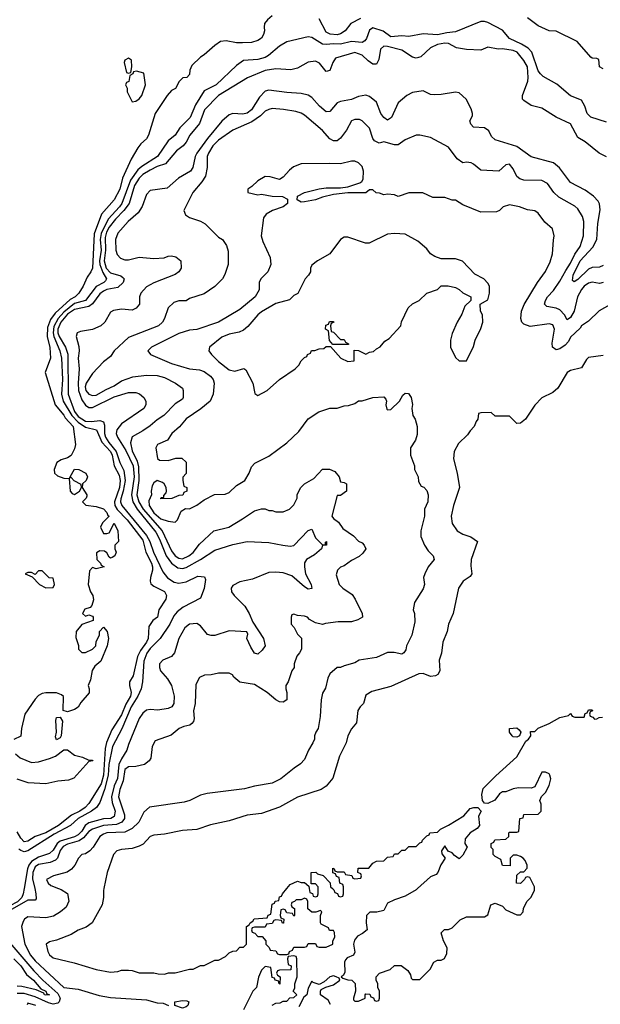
# Model space of a CAD drawing. Header units: inches. Extents: x 2348352 to 2479776, y 460422 to 613655.
# Tile 339 of 590: x 2420664 to 2423895, y 529356 to 534832. Entities that reach past the tile are written whole.
import ezdxf

# ---------------------------------------------------------------- set-up
doc = ezdxf.new("R2010")
doc.units = ezdxf.units.IN
doc.header["$MEASUREMENT"] = 0
doc.layers.add('C4522', color=7, linetype='Continuous')
doc.layers.add('C4523', color=7, linetype='Continuous')

msp = doc.modelspace()

# ---------------------------------------------------------------- linework, layer by layer
at = {"layer": 'C4522', "color": 4}
for points, elevation in [([(2420688.6, 530000), (2420683.2, 529970), (2420676.3, 529950), (2420652.9, 529927.1), (2420610, 529903.8), (2420570, 529889.1), (2420530, 529889.7), (2420518, 529898), (2420470, 529954), (2420450, 529968.7), (2420390, 529942), (2420310, 529962), (2420290, 529962), (2420259.4, 529940.6), (2420230.2, 529929.8), (2420161.1, 529938.9), (2420150, 529935.3), (2420131.3, 529910), (2420110, 529894), (2420048.4, 529868.4), (2420000, 529868.1)], 64), ([(2420747.8, 530000), (2420754.9, 529970), (2420756.3, 529943.7), (2420750, 529935.3), (2420710, 529934.7), (2420597, 529870)], 68), ([(2420880, 530000), (2420894.4, 529994.4), (2420930, 529972), (2420938, 529930), (2420923.6, 529896.4), (2420892, 529870), (2420852.7, 529847.3), (2420810, 529838), (2420710, 529842), (2420690.9, 529829.1), (2420683.5, 529816.5), (2420674.8, 529790), (2420693, 529690), (2420724.4, 529630), (2420750, 529598), (2420910, 529450.8), (2420990, 529441), (2421105.8, 529405.8), (2421170, 529393.4), (2421370, 529381.6), (2421430, 529364.9), (2421462, 529362), (2421492, 529350)], 72), ([(2421133, 530000), (2421131, 529990), (2421131, 529950), (2421122.8, 529910), (2421067.3, 529810), (2421034.2, 529785.8), (2420990.5, 529769.5), (2420950, 529745.2), (2420870, 529714), (2420830, 529704), (2420811.3, 529690), (2420820.7, 529650), (2420830, 529631.3), (2420850, 529614.8), (2420967.5, 529587.5), (2421090.7, 529550.7), (2421170, 529534.8), (2421210, 529538.8), (2421230, 529546), (2421270, 529546), (2421290, 529544.7), (2421330, 529531.3), (2421410, 529531.3), (2421434.6, 529525.4), (2421470, 529524.7), (2421491.6, 529531.6), (2421530, 529532), (2421610, 529552), (2421630, 529552), (2421670, 529572), (2421690, 529572), (2421750, 529602), (2421770, 529602), (2421810, 529622), (2421830, 529642), (2421850, 529652), (2421870, 529654), (2421890, 529674), (2421910, 529674), (2421926, 529690), (2421926, 529790), (2421942, 529798), (2421946, 529810), (2421962, 529818), (2421968.4, 529831.6), (2422042, 529838), (2422047.3, 529852.7), (2422062, 529858), (2422070, 529914), (2422082, 529918), (2422086, 529930), (2422106, 529934), (2422110, 529954), (2422122, 529958), (2422126, 529970), (2422151.4, 530000)], 76), ([(2422275.6, 530000), (2422278, 529978), (2422292.7, 529972.7), (2422298, 529958), (2422310, 529954), (2422322, 529958), (2422326, 529970), (2422326, 530000)], 76), ([(2422404.8, 530000), (2422412.7, 529992.7), (2422418, 529978), (2422432.7, 529972.7), (2422438, 529958), (2422450, 529954), (2422462, 529958), (2422466, 529970), (2422466, 530000)], 76), ([(2422878.5, 530000), (2422870, 529992.3), (2422810, 529957.2), (2422750, 529938), (2422710, 529918), (2422690, 529878), (2422650.9, 529869.1), (2422612, 529868), (2422594, 529850), (2422592, 529810), (2422598, 529770), (2422572, 529750), (2422544, 529736), (2422526.4, 529713.6), (2422521, 529690), (2422530, 529646), (2422522, 529630), (2422486, 529614), (2422476.9, 529603.1), (2422471.3, 529590), (2422472.7, 529532.7), (2422463.6, 529516.4), (2422454, 529510), (2422462, 529502), (2422490, 529492), (2422511.6, 529491.6), (2422531.6, 529471.6), (2422532, 529430), (2422522, 529390), (2422522, 529382), (2422530, 529374), (2422550, 529374), (2422586, 529390), (2422586, 529410), (2422590, 529414), (2422612.7, 529412.7), (2422618, 529398), (2422632.7, 529392.7), (2422638, 529378), (2422650, 529374), (2422662, 529378), (2422666, 529390), (2422666, 529430), (2422658, 529450), (2422658, 529470), (2422648, 529490), (2422648, 529510), (2422666, 529530), (2422726, 529550), (2422750, 529572), (2422787.3, 529572.7), (2422823.6, 529543.6), (2422839.6, 529519.6), (2422842, 529502), (2422850, 529494), (2422890, 529494), (2422948.4, 529551.6), (2422969.2, 529590.8), (2422990, 529602), (2423010, 529602), (2423028.4, 529611.6), (2423040.4, 529639.6), (2423042, 529670), (2423022, 529710), (2423010, 529754), (2423028.4, 529771.6), (2423050, 529772), (2423070, 529782), (2423114.6, 529825.4), (2423150, 529842), (2423250, 529842), (2423270, 529854), (2423286, 529910), (2423310, 529918), (2423350, 529902), (2423370, 529882), (2423430, 529854), (2423450, 529854), (2423466, 529870), (2423468.4, 529891.6), (2423488, 529930), (2423508, 529950), (2423528, 529990), (2423528, 530000)], 76), ([(2420610, 529698.4), (2420743, 529543), (2420793.8, 529490), (2420877, 529417), (2420890.2, 529390), (2420884.9, 529370), (2420877.1, 529362.9), (2420850, 529357.8), (2420824.4, 529364.4), (2420750, 529398.7), (2420690, 529417.3), (2420650, 529416.5)], 68), ([(2420632.7, 529610), (2420670, 529570.4), (2420702.8, 529522.8), (2420742, 529490), (2420783, 529443), (2420810, 529430.3), (2420815.5, 529415.5), (2420830, 529409.5), (2420810, 529407.2), (2420802.7, 529410), (2420798.9, 529418.9), (2420756.2, 529436.2), (2420676.2, 529456.2), (2420650, 529457)], 64), ([(2422070, 529351.3), (2422090, 529362.8), (2422114.6, 529365.4), (2422130, 529374), (2422150, 529374), (2422167.3, 529392.7), (2422190, 529394), (2422206, 529410), (2422186, 529430), (2422194.6, 529445.4), (2422195.3, 529470), (2422208, 529510), (2422206, 529610), (2422202, 529622), (2422190, 529626), (2422158, 529622), (2422154, 529610), (2422158, 529578), (2422174, 529570), (2422172.7, 529547.3), (2422110, 529546), (2422098, 529542), (2422094, 529530), (2422098, 529518), (2422114, 529510), (2422112, 529468), (2422106, 529474), (2422106, 529486), (2422086, 529490), (2422082, 529502), (2422070, 529506), (2422062, 529562), (2422030, 529566), (2422010, 529546), (2421992.7, 529507.3), (2421982, 529450), (2421962, 529430), (2421910, 529326)], 76), ([(2422394.6, 529354.6), (2422380.4, 529380.4), (2422338, 529410), (2422338, 529430), (2422342, 529438), (2422368, 529452), (2422410, 529464.7), (2422446, 529490), (2422442, 529502), (2422426, 529510), (2422410, 529514), (2422390, 529508.7), (2422358.8, 529481.2), (2422330, 529466), (2422298, 529478), (2422290, 529486), (2422270, 529446), (2422262, 529410), (2422244.7, 529395.3), (2422216.9, 529343.1)], 76), ([(2420754, 529350), (2420710, 529362), (2420706, 529354)], 72)]:
    msp.add_lwpolyline(points, dxfattribs=dict(at, elevation=elevation))
for points, elevation in [([(2422250, 529946), (2422230, 529938), (2422202, 529938), (2422192.7, 529927.3), (2422178, 529922), (2422174, 529910), (2422178, 529898), (2422194, 529890), (2422194, 529850), (2422190, 529846), (2422182, 529862), (2422150, 529866), (2422142, 529882), (2422130, 529886), (2422118, 529882), (2422114, 529850), (2422118, 529838), (2422134, 529830), (2422132.7, 529807.3), (2422127.3, 529807.3), (2422122, 529822), (2422090, 529826), (2422078, 529822), (2422070, 529806), (2422038, 529802), (2422030, 529786), (2421970, 529786), (2421958, 529782), (2421954, 529770), (2421958, 529758), (2421972.7, 529752.7), (2421990, 529734), (2422012.7, 529732.7), (2422034, 529710), (2422034, 529690), (2422052.7, 529672.7), (2422058, 529658), (2422090, 529654), (2422098, 529638), (2422110, 529634), (2422150, 529634), (2422162, 529638), (2422166, 529650), (2422182, 529658), (2422190, 529674), (2422250, 529674), (2422262, 529678), (2422270, 529694), (2422310, 529694), (2422318, 529678), (2422330, 529674), (2422370, 529674), (2422406, 529690), (2422406, 529710), (2422418, 529730), (2422416.4, 529756.4), (2422410, 529766), (2422387.3, 529767.3), (2422382, 529782), (2422342, 529802), (2422338, 529810), (2422338, 529850), (2422346, 529870), (2422338, 529878), (2422312, 529868), (2422290, 529868), (2422268, 529888), (2422267.3, 529927.3), (2422262, 529942)], 76), ([(2421570, 529335.1), (2421528, 529350), (2421528, 529370), (2421570, 529378), (2421595.3, 529375.3), (2421606, 529370), (2421600.7, 529350), (2421590, 529342)], 72)]:
    msp.add_lwpolyline(points, close=True, dxfattribs=dict(at, elevation=elevation))
at = {"layer": 'C4523', "color": 4}
for points, elevation in [([(2422070, 534852.7), (2422042.8, 534830), (2422026.8, 534810), (2422024, 534790), (2422027.3, 534770), (2422020.7, 534750), (2422010.4, 534729.6), (2421990, 534716), (2421954.4, 534705.6), (2421903.3, 534703.3), (2421870, 534702.7), (2421813.2, 534713.2), (2421782, 534710), (2421750, 534688.7), (2421690, 534635.3), (2421670, 534624), (2421622.8, 534577.2), (2421611.3, 534550), (2421610, 534526), (2421594, 534510), (2421572, 534508), (2421551.3, 534488.7), (2421531.6, 534448.4), (2421510, 534438), (2421484.7, 534410), (2421418, 534310), (2421381, 534190), (2421370, 534169), (2421338.8, 534141.2), (2421321.4, 534118.6), (2421284.9, 534055.1), (2421237.4, 533950), (2421222.3, 533890), (2421190.3, 533830), (2421119.5, 533750), (2421079.3, 533640.7), (2421070.4, 533449.6), (2421061, 533430), (2421039.3, 533400.7), (2421018, 533350), (2420994, 533310), (2420972.7, 533290), (2420944.4, 533275.6), (2420861.3, 533198.7), (2420836.2, 533163.8), (2420819.7, 533120.3), (2420816.5, 533070), (2420832.1, 533007.9), (2420835.5, 532950), (2420806, 532870), (2420862.4, 532690), (2420910, 532632.7), (2420917.5, 532617.5), (2420962, 532570), (2420974.8, 532470), (2420970, 532446), (2420951.1, 532408.9), (2420930, 532395.3), (2420895.3, 532384.7), (2420870.8, 532369.2), (2420856, 532330), (2420858, 532310), (2420874.8, 532294.8), (2420910, 532282.8), (2420939.6, 532279.6), (2420944.7, 532210), (2420956.9, 532196.9), (2420970, 532191.3), (2420998, 532210), (2421008, 532230), (2421007.3, 532247.3), (2420968, 532268), (2420950, 532286), (2420942, 532282), (2420946, 532290), (2420970, 532332), (2420994, 532330), (2421032, 532310), (2421042, 532290), (2421034, 532270), (2421014, 532250), (2421012, 532230), (2421038, 532190), (2421038, 532182), (2421034, 532170), (2421014, 532150), (2421032.7, 532132.7), (2421090, 532124.7), (2421130, 532111.3), (2421150, 532091), (2421155.3, 532075.3), (2421162, 532070), (2421125.4, 532034.6), (2421114, 532010), (2421130, 531974), (2421150, 531974), (2421162, 531978), (2421190, 532032), (2421211.3, 531988.7), (2421214, 531930), (2421194, 531910), (2421194, 531890), (2421202, 531870), (2421194, 531850), (2421179.6, 531840.4), (2421170, 531838), (2421162, 531842), (2421150, 531866), (2421136.4, 531876.4), (2421110, 531878), (2421092.7, 531867.3), (2421094, 531830), (2421114, 531810), (2421118, 531798), (2421134, 531790), (2421090, 531778), (2421070, 531786), (2421052.7, 531767.3), (2421046, 531690), (2421058, 531650), (2421071, 531630), (2421075.3, 531604.7), (2421065.4, 531574.6), (2421056.9, 531563.1), (2421026, 531554), (2421014, 531530), (2421030, 531514), (2421050, 531522), (2421070, 531514), (2421074, 531510), (2421074, 531490), (2421011.1, 531468.9), (2420978, 531430), (2420976.9, 531396.9), (2420990.9, 531350.9), (2420991.3, 531331.3), (2421010, 531312), (2421030, 531312), (2421070, 531332), (2421088, 531350), (2421090, 531374), (2421108, 531410), (2421108, 531430), (2421130, 531454), (2421151.3, 531430), (2421158, 531390), (2421151.3, 531350), (2421115.3, 531264.7), (2421082.8, 531237.2), (2421067.5, 531212.5), (2421058.8, 531161.2), (2421044.7, 531130), (2421051.3, 531110), (2421050.7, 531089.3), (2421004.5, 531035.5), (2420990, 531008), (2420970, 530995.3), (2420930, 530982), (2420906, 530990), (2420908.4, 531068.4), (2420898, 531078), (2420870, 531088.7), (2420810, 531089), (2420790, 531085.2), (2420770, 531073.2), (2420750, 531054), (2420693, 530970), (2420674.8, 530890), (2420670, 530848), (2420631.6, 530828.4)], 48), ([(2423930, 534262), (2423842, 534290), (2423822.7, 534310), (2423809.4, 534350), (2423790, 534384), (2423730, 534409), (2423652.5, 534472.5), (2423576.5, 534516.5), (2423562, 534530), (2423550, 534548), (2423514.7, 534650), (2423493.5, 534673.5), (2423456.3, 534696.3), (2423390, 534727.3), (2423350, 534772.7), (2423270, 534815.1), (2423250, 534822), (2423230, 534821.6), (2423090, 534763.1), (2423041.6, 534758.4), (2422990, 534747.1), (2422910, 534752), (2422830, 534738), (2422790, 534740.9), (2422730, 534736), (2422687.5, 534767.5), (2422630, 534786), (2422610, 534774), (2422593.6, 534726.4), (2422585.2, 534714.8), (2422570, 534705.4), (2422510, 534709.8), (2422450, 534696), (2422410, 534697.7), (2422370, 534692.8), (2422350, 534696.3), (2422290, 534732.7), (2422270, 534736), (2422150.7, 534709.3), (2422110, 534684), (2422048.5, 534631.5), (2422030, 534622), (2421990, 534609.5), (2421910, 534603.7), (2421870, 534576), (2421757.3, 534470), (2421690, 534436), (2421642, 534358), (2421613, 534287), (2421554.9, 534230), (2421530, 534189.3), (2421490, 534158), (2421430.4, 534070), (2421344, 534016), (2421322.5, 533997.5), (2421281.7, 533938.3), (2421232.3, 533810), (2421219, 533790), (2421156.8, 533723.2), (2421117.5, 533642.5), (2421112.7, 533610), (2421117.9, 533550), (2421109.4, 533490), (2421110.7, 533470.7), (2421126.2, 533426.2), (2421147, 533390), (2421141.4, 533378.6), (2421133.4, 533370), (2421090, 533348.2), (2421030.1, 533269.9), (2420970, 533253), (2420910, 533206.1), (2420878.3, 533170), (2420854.6, 533125.4), (2420850.8, 533090), (2420853.9, 533070), (2420888, 532990), (2420896.9, 532950), (2420902.2, 532830), (2420897.8, 532750), (2420905.8, 532710), (2420954, 532630), (2420990, 532593.2), (2421030, 532565.8), (2421091.3, 532551.3), (2421122.3, 532482.3), (2421170.2, 532430), (2421178.4, 532410), (2421190.2, 532350.1), (2421217.9, 532297.9), (2421223.5, 532270), (2421220.5, 532230), (2421192.6, 532150), (2421194.5, 532130), (2421207.6, 532107.6), (2421262.7, 532050), (2421350, 531937.1), (2421366.9, 531870), (2421398.5, 531810), (2421403.6, 531790), (2421403.1, 531770), (2421392.2, 531730), (2421390.4, 531710), (2421394.9, 531694.9), (2421410, 531680.7), (2421470, 531651), (2421482, 531630), (2421478, 531610), (2421439.1, 531550), (2421430.6, 531509.4), (2421406, 531490), (2421383, 531457), (2421378.4, 531390), (2421370.3, 531370), (2421336.3, 531323.7), (2421320.3, 531290), (2421296.2, 531183.8), (2421276, 531150), (2421274.8, 531130), (2421284.4, 531090), (2421280.3, 531070), (2421255, 531025), (2421230, 530965.6), (2421176.7, 530883.3), (2421147.2, 530812.8), (2421140.9, 530779.1), (2421130.8, 530630), (2421117.1, 530582.9), (2421050, 530472.3), (2421028.7, 530450), (2420999.5, 530430), (2420952.5, 530407.5), (2420879.5, 530350), (2420810, 530309.8), (2420750, 530289.7), (2420710, 530263.6), (2420690, 530260.7), (2420670, 530279.6), (2420650, 530316.2)], 52), ([(2422561.3, 534838.7), (2422507.7, 534810), (2422474.8, 534770), (2422450, 534753.3), (2422430, 534747.3), (2422391, 534751), (2422370, 534762), (2422330, 534836.2)], 48), ([(2423910, 534558), (2423890, 534568.7), (2423886, 534610), (2423876.4, 534616.4), (2423850, 534618), (2423843.1, 534623.1), (2423766, 534710), (2423650, 534768), (2423610, 534768.7), (2423550, 534798), (2423490, 534842)], 48), ([(2423930, 534069.3), (2423888.7, 534090), (2423811.4, 534151.4), (2423770, 534176), (2423730, 534252.7), (2423650, 534289.2), (2423570, 534339), (2423510, 534354), (2423470, 534382), (2423462, 534390), (2423461.2, 534410), (2423491.1, 534488.9), (2423494, 534510), (2423490, 534568.7), (2423470, 534605.2), (2423432.7, 534650), (2423410, 534659.6), (2423350.5, 534669.5), (2423326.8, 534666.8), (2423270, 534679.3), (2423230, 534662.7), (2423150, 534666.6), (2423095.5, 534675.5), (2423050, 534699.3), (2423030, 534700.7), (2422990, 534693), (2422950, 534674.5), (2422895.6, 534624.4), (2422870, 534617.6), (2422850, 534624), (2422790, 534661.7), (2422710, 534683), (2422690, 534683.7), (2422672.7, 534667.3), (2422663, 534610), (2422650, 534584), (2422630, 534584.5), (2422602.5, 534602.5), (2422570, 534635.1), (2422530, 534649.3), (2422422, 534618), (2422406, 534594), (2422390, 534549.3), (2422370, 534542.7), (2422333.2, 534590), (2422310, 534600.9), (2422270, 534596), (2422210, 534562), (2422173.2, 534553.2), (2422090, 534558.4), (2422030, 534548.3), (2421932.1, 534507.9), (2421770, 534409.7), (2421692.2, 534330), (2421665.4, 534254.6), (2421610.2, 534189.8), (2421590.2, 534149.8), (2421573.7, 534130), (2421536.9, 534103.1), (2421474.9, 534030), (2421430, 534014.5), (2421390, 533994.2), (2421350, 533969.8), (2421329.6, 533950.4), (2421303, 533910), (2421273, 533810), (2421244.5, 533770), (2421197.8, 533722.2), (2421162.5, 533677.5), (2421148.1, 533650), (2421139.6, 533620.4), (2421141.8, 533550), (2421134.1, 533490), (2421145.1, 533450), (2421170, 533423.2), (2421226.6, 533406.6), (2421238.6, 533398.6), (2421246.4, 533390), (2421241.1, 533370), (2421210, 533343.1), (2421150, 533330.8), (2421130, 533321.1), (2421110, 533306.3), (2421069.4, 533250.6), (2421050, 533235.8), (2420970, 533219.8), (2420930, 533194), (2420893.6, 533150), (2420877.2, 533110), (2420877, 533090), (2420883.5, 533070), (2420918.5, 533010), (2420931.9, 532971.9), (2420933.4, 532750), (2420970, 532652), (2420990, 532624.6), (2421030, 532598.3), (2421063.7, 532596.3), (2421110, 532603.2), (2421130, 532594.9), (2421136.3, 532576.3), (2421136.8, 532530), (2421142.3, 532510), (2421160.3, 532480.3), (2421200.8, 532430), (2421221.1, 532370), (2421243.9, 532323.9), (2421251.3, 532270), (2421241, 532210), (2421227.6, 532167.6), (2421225.8, 532150), (2421232.2, 532130), (2421370, 531964), (2421387.8, 531930), (2421408.2, 531870), (2421461.2, 531761.2), (2421487.6, 531727.6), (2421524.4, 531704.5), (2421550, 531698.5), (2421590, 531705.3), (2421656.4, 531736.4), (2421693, 531733), (2421698, 531718), (2421690, 531668.7), (2421670, 531614), (2421574.4, 531565.6), (2421541.1, 531538.9), (2421522.8, 531517.2), (2421499.1, 531470), (2421446, 531390), (2421390, 531334.7), (2421371.5, 531308.5), (2421355.9, 531264.1), (2421348, 531150), (2421339.6, 531110), (2421321.5, 531070), (2421285.2, 531010), (2421231.9, 530888.1), (2421181.6, 530790), (2421160.1, 530690), (2421157, 530630), (2421136.4, 530550), (2421110, 530479.5), (2421091.6, 530450), (2421063.7, 530430), (2420989.6, 530390.4), (2420946.7, 530350), (2420856.8, 530303.2), (2420710, 530209), (2420690, 530204.8), (2420670.8, 530210.8), (2420659.8, 530219.8)], 56), ([(2423910, 533464.5), (2423890, 533456.2), (2423850, 533453), (2423830, 533444.2), (2423770, 533387.3), (2423750, 533374), (2423740.9, 533380.9), (2423743.6, 533410), (2423783.1, 533490), (2423853.1, 533566.9), (2423875.3, 533610), (2423881.2, 533698.8), (2423894.9, 533774.9), (2423890, 533808), (2423882.9, 533822.9), (2423857.2, 533850), (2423810, 533883.7), (2423730, 533926), (2423667.9, 534007.9), (2423635.3, 534035.3), (2423510, 534069.3), (2423430, 534126.6), (2423310, 534162.7), (2423290, 534182), (2423274, 534214), (2423250, 534229.3), (2423190, 534234), (2423174, 534250), (2423168.7, 534270), (2423183.1, 534296.9), (2423184, 534310), (2423175.5, 534335.5), (2423149.3, 534389.3), (2423110, 534425.2), (2423090, 534429.3), (2423010, 534415.3), (2422970, 534414), (2422950, 534415.3), (2422910, 534435.3), (2422850, 534426), (2422818, 534410), (2422770.6, 534369.4), (2422733, 534287), (2422710, 534272.7), (2422690, 534287), (2422673.6, 534310), (2422650, 534372.3), (2422610, 534403.7), (2422590, 534412.3), (2422550, 534403.7), (2422510, 534387), (2422450, 534377), (2422430.4, 534369.6), (2422390, 534321.2), (2422370, 534319.3), (2422332.7, 534350), (2422290, 534399.3), (2422270, 534412.7), (2422230, 534422), (2422150, 534426), (2422050, 534440.5), (2422030, 534433.3), (2421999.4, 534400.6), (2421953.7, 534330), (2421930, 534311.5), (2421906.7, 534306.7), (2421850, 534309.6), (2421830, 534302), (2421790, 534267), (2421709, 534170), (2421650.3, 534090), (2421640.3, 534070), (2421628.7, 534010), (2421614.4, 533990), (2421548.2, 533950), (2421484.4, 533895.6), (2421390, 533882), (2421370, 533859.3), (2421346.8, 533793.2), (2421323.2, 533756.8), (2421268.9, 533710), (2421210, 533645.1), (2421197.3, 533610), (2421200.2, 533550), (2421206.3, 533526.3), (2421226.2, 533506.2), (2421250, 533497), (2421270, 533496.4), (2421330, 533510.7), (2421410, 533502.8), (2421467.9, 533507.9), (2421490, 533517.3), (2421510, 533518.8), (2421533.2, 533513.2), (2421561, 533490), (2421562, 533450), (2421550.4, 533429.6), (2421530, 533415.1), (2421410, 533367.6), (2421370, 533345.6), (2421339.3, 533310), (2421330.6, 533290), (2421330.6, 533249.4), (2421313.2, 533226.8), (2421290, 533217.2), (2421230, 533222.7), (2421185.5, 533214.5), (2421170, 533205.2), (2421137.3, 533150), (2421116, 533130), (2421070, 533109.4), (2421002, 533098), (2420984.7, 533090), (2420978.8, 533070), (2420994, 533014), (2420995.8, 532990), (2420990.3, 532950), (2420995.8, 532890), (2420989.4, 532810), (2420991.9, 532770), (2421010, 532718.4), (2421030, 532688.4), (2421050, 532675.3), (2421070, 532674.6), (2421190, 532734.3), (2421270, 532758.7), (2421310, 532758.4), (2421330.4, 532750.4), (2421354.8, 532730), (2421366.8, 532710), (2421366.8, 532690), (2421354.8, 532670), (2421230, 532583.7), (2421204.6, 532550), (2421201.7, 532530), (2421209.1, 532510), (2421255.6, 532435.6), (2421295.3, 532350), (2421301.3, 532290), (2421286.1, 532190), (2421294, 532150), (2421317.7, 532110), (2421421.5, 531981.5), (2421442.5, 531942.5), (2421480.2, 531850), (2421510, 531809.1), (2421544.4, 531784.4), (2421570, 531780.2), (2421590, 531786.2), (2421669.6, 531830), (2421750, 531881.5), (2421850, 531914), (2421930, 531930.7), (2422050, 531925.3), (2422129, 531909), (2422170, 531904.6), (2422190, 531907.2), (2422270, 531990.8), (2422290, 531998), (2422310.7, 531950), (2422350, 531912), (2422366, 531914), (2422366, 531926), (2422371.3, 531930), (2422371.3, 531910), (2422350, 531908), (2422342.8, 531890), (2422303.9, 531856.1), (2422260.7, 531830), (2422248.8, 531811.2), (2422248.2, 531788.2), (2422255.5, 531750), (2422286.8, 531690), (2422290, 531668), (2422270, 531665.2), (2422250, 531677.2), (2422178.9, 531738.9), (2422130, 531755.1), (2422090, 531759.5), (2422050, 531757), (2421958.9, 531721.1), (2421890, 531705.6), (2421850, 531685.2), (2421840.5, 531670), (2421843, 531650), (2421857.3, 531630), (2421917.3, 531570), (2421940.7, 531530), (2421961.4, 531481.4), (2422020.7, 531390), (2422031, 531350), (2422014.4, 531325.6), (2421990, 531304), (2421970, 531308.7), (2421950, 531342), (2421929, 531390), (2421934, 531414), (2421928, 531428), (2421830, 531432.3), (2421750, 531406.6), (2421730, 531406.6), (2421710, 531412.7), (2421670, 531460.9), (2421650, 531473.3), (2421610, 531469.7), (2421582.6, 531450), (2421550.3, 531390), (2421526.7, 531310), (2421509, 531291), (2421460.7, 531270), (2421443.1, 531250), (2421442, 531230), (2421448.7, 531210), (2421487.1, 531167.1), (2421508.2, 531130), (2421523.8, 531070), (2421523, 531030), (2421510.8, 531010), (2421490, 531000.7), (2421432.3, 530992.3), (2421390, 530995.1), (2421370, 530992), (2421350, 530975.1), (2421330, 530946.6), (2421270, 530801.2), (2421261.1, 530770), (2421230, 530721.6), (2421216.5, 530690), (2421208.8, 530611.2), (2421189.6, 530570.4), (2421176.1, 530510), (2421179.4, 530479.4), (2421196.5, 530430), (2421190, 530400.7), (2421170.9, 530389.1), (2421130, 530387.1), (2421050, 530365), (2421029.1, 530350.9), (2421010, 530319.7), (2420990, 530298), (2420970, 530287.6), (2420890, 530263.2), (2420873.4, 530250), (2420850, 530214.3), (2420830, 530194.7), (2420770, 530175.5), (2420730, 530150.8), (2420714.7, 530130), (2420708.3, 530110), (2420688.6, 530000)], 64), ([(2423910.4, 533369.6), (2423890, 533363.7), (2423850, 533372), (2423830, 533365.6), (2423804.9, 533350), (2423790, 533331.8), (2423767.6, 533290), (2423749, 533211), (2423730, 533175.3), (2423710, 533162), (2423695.1, 533190), (2423670, 533218.4), (2423650, 533227.8), (2423597.6, 533237.6), (2423585.1, 533250), (2423589.7, 533270), (2423601.3, 533290), (2423633.8, 533326.2), (2423670, 533377.1), (2423702.3, 533437.7), (2423730, 533478), (2423752.7, 533527.3), (2423783.7, 533570), (2423801.2, 533630), (2423802.7, 533710), (2423796.6, 533736.6), (2423770, 533779), (2423753.8, 533793.8), (2423663.9, 533843.9), (2423637.2, 533870), (2423601.5, 533921.5), (2423570, 533937.2), (2423470, 533939.3), (2423446.8, 533946.8), (2423430, 533959), (2423410, 534002), (2423390, 534029), (2423370, 534024), (2423330, 533989), (2423230, 533994), (2423190, 534029), (2423175.5, 534035.5), (2423150, 534039), (2423130, 534035.3), (2423098, 534058), (2423050, 534122), (2422950, 534177.2), (2422891.1, 534188.9), (2422870, 534188.7), (2422810, 534164), (2422770, 534136), (2422750, 534135.1), (2422690, 534152), (2422664.7, 534144.7), (2422638, 534158), (2422629.2, 534170), (2422610, 534228), (2422570, 534268.7), (2422556, 534276), (2422530, 534277.2), (2422510, 534268.7), (2422482.8, 534217.2), (2422450, 534173.2), (2422430, 534157.2), (2422410, 534157.2), (2422389.6, 534169.6), (2422350, 534216), (2422250, 534300.9), (2422230, 534312.3), (2422201.5, 534321.5), (2422132.1, 534332.1), (2422070, 534338), (2422050, 534332.7), (2422030, 534322.7), (2422003.9, 534296.1), (2421955.8, 534264.2), (2421850, 534218), (2421770, 534160.7), (2421739.3, 534130), (2421714.9, 534090), (2421708.2, 534070), (2421708.2, 534010), (2421698, 533962), (2421678.8, 533930), (2421628.5, 533871.5), (2421578, 533770), (2421586.8, 533746.8), (2421610, 533731.3), (2421671.1, 533711.1), (2421696.9, 533696.9), (2421770, 533622), (2421792, 533610), (2421815.3, 533575.3), (2421823.6, 533543.6), (2421824.7, 533470), (2421805.4, 533414.6), (2421792, 533390), (2421750, 533348), (2421690, 533308), (2421610, 533282), (2421590, 533268.7), (2421550, 533268), (2421522, 533258), (2421491.1, 533228.9), (2421470.8, 533170), (2421458.8, 533150), (2421436, 533130), (2421270, 533065.2), (2421191, 532990), (2421170, 532958), (2421130, 532928.7), (2421070, 532864), (2421034.4, 532810), (2421029.1, 532790), (2421032.2, 532770), (2421050, 532748.5), (2421070, 532741.3), (2421090, 532743.1), (2421144.7, 532775.3), (2421190, 532795.5), (2421230, 532823), (2421294.8, 532845.2), (2421370, 532855.5), (2421430, 532853), (2421470, 532842), (2421532, 532810), (2421570, 532782), (2421574.8, 532770), (2421574, 532730), (2421570, 532722), (2421530, 532695.3), (2421466, 532630), (2421430, 532606.6), (2421390, 532572.3), (2421350, 532544.5), (2421290, 532512.7), (2421280.9, 532479.1), (2421290, 532434), (2421317.3, 532377.3), (2421325.1, 532345.1), (2421327.2, 532270), (2421316.9, 532190), (2421326.7, 532150), (2421352.1, 532110), (2421456.9, 531990), (2421510, 531878.8), (2421530, 531850.7), (2421550, 531837.1), (2421570, 531833), (2421605.2, 531850), (2421630, 531868.2), (2421664.4, 531915.6), (2421744, 531990), (2421828.7, 532010), (2421904.8, 532055.2), (2421970, 532101), (2422010, 532111.3), (2422030, 532111.3), (2422050, 532102), (2422070, 532102), (2422090, 532094), (2422130, 532094), (2422166, 532110), (2422190, 532134), (2422208, 532170), (2422208.9, 532191.1), (2422228, 532230), (2422248.9, 532251.1), (2422300.4, 532279.6), (2422350, 532332), (2422387.3, 532332.7), (2422418.4, 532318.4), (2422442, 532290), (2422450, 532262), (2422470, 532258), (2422482, 532250), (2422482, 532210), (2422450, 532186), (2422430, 532186), (2422401, 532070), (2422410, 532058), (2422438, 532038), (2422462.3, 532002.3), (2422522, 531962), (2422550, 531931.3), (2422570, 531922), (2422582, 531910), (2422591, 531890), (2422574.4, 531865.6), (2422553.7, 531846.3), (2422510, 531824), (2422470, 531795.3), (2422450, 531788), (2422432, 531770), (2422425.4, 531745.4), (2422442, 531690), (2422462, 531670), (2422514.4, 531634.4), (2422531.3, 531610), (2422570.8, 531530), (2422571, 531510), (2422545.2, 531494.8), (2422510, 531482.7), (2422436.9, 531483.1), (2422365.4, 531474.6), (2422350, 531468.7), (2422310, 531478), (2422276.4, 531496.4), (2422266, 531510), (2422250, 531515.3), (2422210, 531518), (2422190, 531526), (2422178, 531522), (2422174, 531510), (2422174, 531470), (2422191.6, 531451.6), (2422210, 531414), (2422231.6, 531391.6), (2422231.6, 531331.6), (2422222, 531310), (2422207.1, 531292.9), (2422191.3, 531250), (2422190.8, 531229.2), (2422178, 531210), (2422158, 531150), (2422144.7, 531130), (2422144.7, 531110), (2422150.8, 531090.8), (2422150.7, 531050), (2422130, 531036), (2422110, 531038), (2422090, 531049.3), (2422041.2, 531090), (2421970, 531134), (2421890, 531148), (2421856.4, 531176.4), (2421848.4, 531188.4), (2421830, 531198), (2421770, 531198), (2421730, 531188), (2421692.7, 531187.3), (2421665.4, 531174.6), (2421645.4, 531134.6), (2421641, 531030), (2421630.9, 530989.1), (2421634.4, 530945.6), (2421630.8, 530929.2), (2421622, 530918), (2421610.7, 530909.3), (2421578, 530902), (2421552, 530890), (2421506.4, 530853.6), (2421418, 530822), (2421401, 530790), (2421394.4, 530725.6), (2421384.7, 530710), (2421358, 530690), (2421310, 530678), (2421270, 530677.6), (2421250, 530662.7), (2421241, 530599), (2421220.9, 530550), (2421213.7, 530510), (2421247.4, 530410), (2421246.7, 530390), (2421233, 530370), (2421203.7, 530356.3), (2421130, 530351.6), (2421069.4, 530330.6), (2421050, 530317.7), (2421018.6, 530281.4), (2420995, 530265), (2420930, 530246.2), (2420906.2, 530233.8), (2420890, 530211.8), (2420874.9, 530170), (2420862.8, 530157.2), (2420834.4, 530145.6), (2420770, 530134.2), (2420750, 530120.5), (2420736.9, 530090), (2420735, 530055), (2420747.8, 530000)], 68), ([(2423965.5, 533254.5), (2423888.2, 533211.8), (2423830, 533155.3), (2423790, 533128.7), (2423783, 533117), (2423730, 533066), (2423717.6, 533042.4), (2423698.9, 533021.1), (2423670, 533000.7), (2423650, 532995.1), (2423629.3, 533010), (2423627.2, 533032.8), (2423639.5, 533110), (2423630, 533134), (2423610, 533141.2), (2423505.6, 533125.6), (2423470, 533139), (2423459, 533150), (2423452.7, 533170), (2423456, 533210), (2423472, 533248), (2423545.2, 533370), (2423589.4, 533430.6), (2423615.5, 533484.5), (2423629, 533530), (2423633.6, 533606.4), (2423639, 533630), (2423628.9, 533668.9), (2423585.6, 533705.6), (2423550, 533755.3), (2423530, 533768.7), (2423490, 533774), (2423446, 533790), (2423390, 533802), (2423354, 533790), (2423334, 533770), (2423316.9, 533763.1), (2423230, 533762), (2423130, 533802), (2423090, 533828), (2423070, 533828.7), (2423030, 533842), (2422963.1, 533843.1), (2422908.4, 533868.4), (2422830, 533868), (2422770, 533848.7), (2422750, 533858), (2422710, 533862), (2422690, 533858), (2422667.3, 533867.3), (2422648.4, 533868.4), (2422630, 533886), (2422610, 533886), (2422590, 533868), (2422491.1, 533868.9), (2422410, 533859), (2422350, 533844.5), (2422310, 533829.6), (2422250, 533818), (2422230, 533817.2), (2422208.7, 533830), (2422209.3, 533850.7), (2422249.3, 533870.7), (2422330, 533890.8), (2422370, 533896), (2422450, 533896), (2422490, 533902), (2422556.4, 533923.6), (2422568.4, 533931.6), (2422574.6, 533945.4), (2422577.2, 533990), (2422570, 534015.3), (2422550, 534035.3), (2422530, 534044), (2422510, 534044), (2422449.1, 534029.1), (2422390, 534032.7), (2422230, 534029.2), (2422187.5, 534012.5), (2422165.2, 533994.8), (2422130, 533955.3), (2422110, 533942), (2422058, 533958), (2422030, 533959), (2421990, 533935.3), (2421956.9, 533903.1), (2421934, 533890), (2421934, 533870), (2421990, 533858), (2422010, 533861), (2422070, 533851), (2422127.5, 533847.5), (2422154, 533834), (2422155.3, 533815.3), (2422154.8, 533810), (2422130.8, 533790), (2422070.4, 533769.6), (2422036, 533750), (2422021, 533730), (2422008, 533630), (2422017.6, 533597.6), (2422058, 533510), (2422061, 533470), (2422046, 533430), (2422006, 533390), (2421996, 533370), (2421996, 533330), (2421974.8, 533290), (2421890, 533219.3), (2421771, 533150), (2421650.5, 533109.5), (2421610, 533104.5), (2421550, 533086.6), (2421398, 533010), (2421378, 532990), (2421392, 532970), (2421510, 532919.3), (2421610, 532890.5), (2421664.1, 532884.1), (2421690, 532875.5), (2421726.8, 532850), (2421741, 532830), (2421746.8, 532810), (2421741, 532750), (2421724.7, 532710), (2421672.8, 532667.2), (2421590, 532612.7), (2421552.7, 532567.3), (2421511, 532530), (2421487.1, 532492.9), (2421431.3, 532470), (2421422.8, 532450), (2421431.3, 532391.3), (2421442.8, 532382.8), (2421490, 532381), (2421532.7, 532392.7), (2421567.3, 532392.7), (2421590.9, 532370.9), (2421591.1, 532308.9), (2421572.7, 532287.3), (2421572, 532270), (2421578, 532238), (2421594, 532230), (2421594, 532210), (2421578, 532202), (2421572.7, 532187.3), (2421550, 532186), (2421511.6, 532168.4), (2421450, 532168), (2421448.9, 532171.1), (2421454, 532174), (2421466, 532174), (2421466, 532186), (2421479, 532201), (2421482, 532210), (2421479, 532230), (2421468.7, 532250), (2421458.6, 532258.6), (2421430, 532268.7), (2421410, 532255.3), (2421401.4, 532238.6), (2421396, 532210), (2421398, 532190), (2421383, 532157), (2421385.3, 532130), (2421410, 532088.9), (2421450, 532055.8), (2421490, 532043), (2421530, 532038), (2421542, 532050), (2421562, 532098), (2421587.3, 532112.7), (2421610, 532112), (2421650, 532131.3), (2421690, 532162), (2421748.4, 532191.6), (2421807.3, 532192.7), (2421830, 532202), (2421870, 532242), (2421918, 532270), (2421942, 532310), (2421954.6, 532345.4), (2421973.6, 532366.4), (2422050, 532404.7), (2422150, 532478), (2422217.5, 532542.5), (2422270, 532611.3), (2422329.1, 532650.9), (2422390, 532671.3), (2422430, 532671.3), (2422470, 532684.7), (2422493.6, 532686.4), (2422530, 532698), (2422550, 532711.3), (2422570, 532711.3), (2422630, 532731.3), (2422690, 532734), (2422702, 532722), (2422704.7, 532710), (2422701, 532690), (2422706.4, 532666.4), (2422710, 532662), (2422730, 532664.7), (2422778, 532710), (2422796.4, 532743.6), (2422810, 532754), (2422827.3, 532752.7), (2422842, 532730), (2422850.9, 532690.9), (2422846, 532670), (2422851.3, 532630), (2422864.7, 532610), (2422876, 532570), (2422875.3, 532524.7), (2422866, 532494), (2422838, 532450), (2422838, 532410), (2422862, 532350), (2422862, 532330), (2422882, 532290), (2422883.6, 532263.6), (2422898, 532238), (2422912.7, 532232.7), (2422930, 532214), (2422938, 532190), (2422934.8, 532150), (2422916, 532110), (2422916.3, 532070), (2422896, 531990), (2422896.9, 531956.9), (2422916, 531910), (2422938, 531878), (2422964.7, 531850), (2422971.3, 531830), (2422938, 531790), (2422918, 531750), (2422911.3, 531730), (2422916, 531690), (2422910, 531666), (2422862, 531590), (2422854, 531550), (2422862, 531530), (2422863.6, 531483.6), (2422846, 531410), (2422816, 531350), (2422813.2, 531326.8), (2422801, 531310), (2422790, 531303.7), (2422747.7, 531312.3), (2422710, 531313.2), (2422650, 531285.2), (2422554, 531270), (2422530, 531255.3), (2422470, 531239), (2422450, 531229), (2422430, 531228.7), (2422390, 531194), (2422378.8, 531170), (2422366.4, 531113.6), (2422350, 531086), (2422341, 531050), (2422336.9, 530956.9), (2422324.7, 530890), (2422311.3, 530870), (2422304.7, 530850), (2422304.7, 530830), (2422296, 530810), (2422271, 530770), (2422250, 530718), (2422227.1, 530692.9), (2422190.7, 530669.3), (2422118, 530610), (2422070, 530586), (2421970.6, 530569.4), (2421914.6, 530554.6), (2421708.4, 530528.4), (2421670, 530519), (2421610.7, 530489.3), (2421579.1, 530480.9), (2421387.1, 530452.9), (2421354.4, 530425.6), (2421328, 530370), (2421290, 530333.3), (2421250, 530314.3), (2421150, 530309.5), (2421130, 530302), (2421110.4, 530289.6), (2421074, 530230), (2421054.8, 530210), (2421030, 530193.2), (2421010, 530188.7), (2420991.3, 530170), (2420971, 530130), (2420952.8, 530107.2), (2420927.9, 530092.1), (2420852, 530070), (2420814, 530050), (2420822, 530030), (2420836.9, 530016.9), (2420880, 530000)], 72), ([(2423910, 532964), (2423830, 532953.2), (2423818, 532942), (2423790, 532895.3), (2423730, 532881.2), (2423711.3, 532870), (2423658, 532782), (2423630, 532758), (2423570, 532728), (2423530, 532688), (2423478, 532610), (2423450, 532588), (2423430, 532586), (2423390, 532626), (2423310, 532626), (2423287.3, 532647.3), (2423230, 532646), (2423218, 532642), (2423214, 532610), (2423203.6, 532596.4), (2423194, 532570), (2423170, 532546), (2423156.9, 532523.1), (2423105.4, 532474.6), (2423082, 532430), (2423078, 532390), (2423098.8, 532310), (2423110.8, 532230), (2423078.8, 532130), (2423066, 532070), (2423071.3, 532030), (2423098, 531990), (2423130, 531971.3), (2423175.3, 531955.3), (2423212, 531930), (2423177.3, 531830), (2423175.3, 531795.3), (2423181, 531750), (2423170, 531735.3), (2423131.3, 531710), (2423106, 531670), (2423076, 531530), (2423050.6, 531469.4), (2423042.8, 531430), (2423018.8, 531370), (2423010.9, 531309.1), (2422998, 531270), (2423002.4, 531210), (2422990.5, 531189.5), (2422977.4, 531182.6), (2422950, 531178.7), (2422910, 531196.2), (2422885.8, 531194.2), (2422730, 531124), (2422623.5, 531096.5), (2422590, 531075.3), (2422578, 531030), (2422558, 531010), (2422546, 530990), (2422538, 530922), (2422510, 530888), (2422490.9, 530849.1), (2422481, 530810), (2422443.5, 530736.5), (2422406.4, 530613.6), (2422370, 530568.7), (2422342, 530550), (2422210.9, 530509.1), (2422110, 530453.2), (2422010, 530417.2), (2421930, 530409), (2421830, 530377.2), (2421725.2, 530354.8), (2421650, 530329.3), (2421570, 530322.7), (2421470, 530302.7), (2421410, 530297), (2421390, 530289.2), (2421352.3, 530247.7), (2421330, 530236), (2421290, 530222.7), (2421230, 530217.2), (2421204.7, 530210), (2421186, 530190), (2421151, 530090), (2421133, 530000)], 76), ([(2423528, 530000), (2423528, 530010), (2423502, 530062), (2423490, 530066), (2423478, 530062), (2423474, 530050), (2423451, 530029), (2423428.7, 530030), (2423430, 530074), (2423450, 530094), (2423470, 530094), (2423487.3, 530112.7), (2423488, 530130), (2423476.4, 530156.4), (2423466, 530170), (2423450, 530178), (2423430, 530186), (2423410, 530186), (2423394, 530170), (2423392.7, 530127.3), (2423350, 530128), (2423342, 530162), (2423310, 530178), (2423298, 530190), (2423298, 530218), (2423288.4, 530228.4), (2423288, 530250), (2423302, 530258), (2423308.4, 530271.6), (2423370, 530274), (2423386, 530290), (2423386, 530310), (2423390, 530314), (2423430, 530314), (2423442, 530318), (2423448, 530390), (2423466, 530394), (2423470, 530412), (2423550, 530414), (2423566, 530430), (2423566, 530470), (2423558, 530490), (2423567.3, 530512.7), (2423590, 530534), (2423610, 530574), (2423619, 530610), (2423614, 530630), (2423610, 530638), (2423590, 530648), (2423570, 530648), (2423530, 530566), (2423510, 530558), (2423439.6, 530560.4), (2423410, 530554), (2423370, 530537.2), (2423350, 530537.2), (2423333.7, 530526.3), (2423308.4, 530491.6), (2423270, 530472.7), (2423250, 530475.3), (2423239, 530490), (2423236.5, 530523.5), (2423244, 530556), (2423313.6, 530626.4), (2423430, 530732), (2423480.7, 530819.3), (2423495.3, 530830), (2423508, 530850), (2423507.3, 530872.7), (2423530, 530874), (2423548.4, 530891.6), (2423610, 530918), (2423670, 530951.3), (2423718, 530962), (2423730, 530974), (2423738, 530958), (2423752.7, 530952.7), (2423806, 530954), (2423810, 530974), (2423822, 530978), (2423830, 530994), (2423850, 530994), (2423852, 530988), (2423838, 530982), (2423834, 530970), (2423838, 530958), (2423852.7, 530952.7), (2423862, 530942), (2423876.4, 530943.6), (2423888, 530952), (2423907.3, 530952.7)], 76), ([(2420642, 530750), (2420667.7, 530727.7), (2420730, 530700.7), (2420770, 530704), (2420830, 530722.8), (2420863.2, 530736.8), (2420910, 530771.3), (2420930, 530771), (2420970, 530741), (2421014, 530730), (2421050, 530714), (2421070, 530714), (2421071.3, 530710), (2421050, 530706), (2420965.4, 530614.6), (2420936.9, 530603.1), (2420877.2, 530597.2), (2420810, 530582.7), (2420711.6, 530588.4), (2420651, 530609)], 48), ([(2422466, 530000), (2422466, 530010), (2422462, 530022), (2422446, 530030), (2422442, 530062), (2422427.3, 530067.3), (2422422, 530082), (2422407.3, 530087.3), (2422407.3, 530112.7), (2422414, 530110), (2422418, 530098), (2422430, 530094), (2422470, 530094), (2422478, 530078), (2422512.7, 530072.7), (2422518, 530058), (2422530, 530054), (2422562, 530058), (2422566, 530070), (2422562, 530082), (2422546, 530090), (2422547.3, 530112.7), (2422607.3, 530112.7), (2422630, 530142), (2422650, 530152), (2422690, 530154), (2422710, 530174), (2422742, 530178), (2422750, 530194), (2422770, 530194), (2422790, 530214), (2422810, 530214), (2422830, 530234), (2422870, 530234), (2422890, 530254), (2422902, 530258), (2422906, 530270), (2422930, 530294), (2422942, 530298), (2422946, 530310), (2422990, 530314), (2423006, 530330), (2423050, 530352), (2423135.1, 530404.9), (2423170, 530444.7), (2423191.1, 530451.1), (2423214, 530450), (2423232, 530430), (2423216.9, 530403.1), (2423222.8, 530350), (2423210, 530334), (2423171.3, 530310), (2423143.6, 530276.4), (2423142, 530250), (2423154, 530230), (2423130, 530186), (2423110, 530166), (2423083.1, 530183.1), (2423070, 530198), (2423048.4, 530208.4), (2423030, 530238), (2423012, 530210), (2423012.7, 530192.7), (2423031.3, 530170), (2423007.1, 530132.9), (2422991.3, 530090), (2422982, 530078), (2422950, 530065.2), (2422878.5, 530000)], 76), ([(2422151.4, 530000), (2422170, 530022), (2422210, 530042), (2422230, 530034), (2422250, 530034), (2422274, 530014), (2422275.6, 530000)], 76), ([(2422326, 530000), (2422326, 530010), (2422310, 530026), (2422286, 530026), (2422286, 530090), (2422311.6, 530091.6), (2422322, 530082), (2422352.7, 530072.7), (2422392.7, 530032.7), (2422394, 530010), (2422404.8, 530000)], 76)]:
    msp.add_lwpolyline(points, dxfattribs=dict(at, elevation=elevation))
for points, elevation in [([(2421270, 534618), (2421250, 534606), (2421246.4, 534593.6), (2421258, 534538), (2421270, 534534), (2421282, 534538), (2421288, 534570), (2421287.3, 534607.3)], 48), ([(2421314, 534546), (2421298, 534542), (2421294, 534530), (2421278, 534522), (2421271.6, 534488.4), (2421258, 534482), (2421254, 534470), (2421262, 534450), (2421262, 534430), (2421290, 534374), (2421310, 534378), (2421330, 534391.3), (2421344, 534410), (2421363.7, 534470), (2421354.6, 534534.6)], 48), ([(2422750, 533642), (2422710, 533638), (2422608.9, 533588.9), (2422588.9, 533588.9), (2422490, 533622), (2422470, 533622), (2422450, 533608.7), (2422390.4, 533529.6), (2422322, 533490), (2422290, 533466), (2422282, 533450), (2422282, 533430), (2422272, 533410), (2422252, 533390), (2422211.1, 533308.9), (2422190, 533298), (2422166, 533274), (2422090, 533252.7), (2422010, 533207), (2421988.8, 533191.2), (2421934.6, 533125.4), (2421910, 533105.2), (2421885.8, 533094.2), (2421830, 533082), (2421790, 533066.6), (2421721, 533010), (2421716, 532990), (2421730.8, 532970), (2421770, 532930.7), (2421830, 532884), (2421862, 532878), (2421911.3, 532891.3), (2421923.6, 532883.6), (2421962, 532810), (2421972, 532752), (2421990, 532742), (2422042, 532770), (2422110, 532830.8), (2422198, 532890), (2422218, 532910), (2422230, 532934), (2422250, 532954), (2422262, 532958), (2422266, 532970), (2422282, 532978), (2422288.4, 532991.6), (2422307.3, 532992.7), (2422330, 533002), (2422356.4, 533003.6), (2422370, 533014), (2422394, 533014), (2422452, 532950), (2422490, 532931.3), (2422526, 532934), (2422526, 532994), (2422550, 532992), (2422590, 532972), (2422610, 532982), (2422633.6, 532986.4), (2422650, 533002), (2422670, 533012), (2422696.4, 533043.6), (2422720.4, 533059.6), (2422786, 533130), (2422788.4, 533151.6), (2422826, 533230), (2422849.1, 533250.9), (2422888, 533270), (2422930, 533311.3), (2422990, 533332), (2423010, 533352), (2423048.4, 533351.6), (2423090, 533342), (2423110, 533332), (2423130, 533312), (2423174, 533290), (2423174, 533270), (2423141, 533239), (2423125.4, 533194.6), (2423098, 533150), (2423070, 533086), (2423062, 533050), (2423062, 533010), (2423090, 532954), (2423110, 532934), (2423150, 532934), (2423190, 533014), (2423198, 533050), (2423230, 533114), (2423242, 533150), (2423239, 533190), (2423228.4, 533211.6), (2423226, 533250), (2423270, 533274), (2423278, 533310), (2423278, 533350), (2423270, 533366), (2423246, 533390), (2423196.4, 533416.4), (2423128.9, 533488.9), (2423090, 533502), (2423010, 533502), (2422974.6, 533514.6), (2422949.3, 533529.3), (2422930, 533558), (2422880.4, 533600.4), (2422810, 533638)], 76), ([(2422450, 533054), (2422470, 533054), (2422478, 533038), (2422494, 533030), (2422494, 533026), (2422490, 533026), (2422406, 533026), (2422387.3, 533047.3), (2422382, 533102), (2422366, 533110), (2422367.3, 533132.7), (2422382, 533138), (2422387.3, 533152.7), (2422410, 533154), (2422412, 533150), (2422398, 533142), (2422394, 533130), (2422398, 533098), (2422410, 533094)], 76), ([(2420790, 531766), (2420770, 531766), (2420750, 531746), (2420730, 531758), (2420710, 531758), (2420694, 531750), (2420734, 531734), (2420774, 531690), (2420810, 531672), (2420850, 531674), (2420858, 531690), (2420850, 531726), (2420828.4, 531728.4)], 48), ([(2420870, 530828), (2420864, 530844), (2420869, 530870), (2420864.7, 530935.3), (2420870, 530952), (2420890, 530954), (2420902, 530930), (2420896, 530850), (2420890, 530838)], 48), ([(2423430, 530841.2), (2423410, 530844.5), (2423403.7, 530850), (2423389.6, 530870), (2423389.5, 530890.5), (2423430, 530893.4), (2423443.5, 530883.5), (2423452, 530870), (2423444.7, 530850)], 76)]:
    msp.add_lwpolyline(points, close=True, dxfattribs=dict(at, elevation=elevation))

doc.saveas('drawing.dxf')
